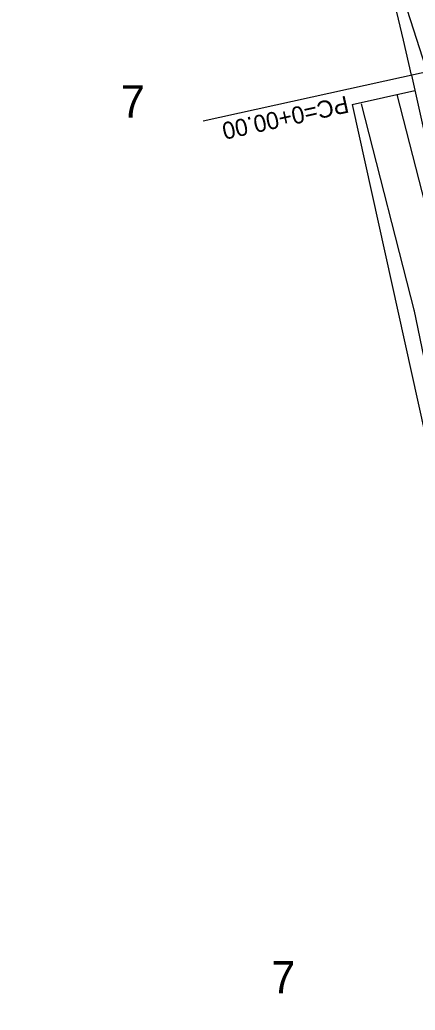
# Model space of a CAD drawing. Extents: x 2519952 to 2531965, y 848341 to 887632.
# Drawn here: x 2526862.6 to 2527001.1, y 858012 to 858359 of the extents above; entities that cross this region are included whole.
import ezdxf

# ---------------------------------------------------------------- set-up
doc = ezdxf.new("R2010")
doc.units = 0
for name, color, linetype in [('RD_EX_DV_Prop', 7, 'Continuous'), ('RD_EX_DV_TX_Prop', 7, 'Continuous'), ('RD_EX_RW', 7, 'Continuous'), ('RD_EX_VEG', 7, 'Continuous'), ('RD_HC_Cl', 7, 'Continuous'), ('RD_HC_Data', 7, 'Continuous'), ('RD_HC_Survey_txCode', 7, 'Continuous'), ('RD_PD_CstnLmt', 7, 'Continuous'), ('RD_PD_DR_ErosCtrl', 7, 'Continuous'), ('RD_PD_RW', 7, 'Continuous')]:
    doc.layers.add(name, color=color, linetype=linetype)

msp = doc.modelspace()

# ---------------------------------------------------------------- linework, layer by layer
at = {"layer": 'RD_EX_DV_Prop'}
msp.add_line((2526999.83, 858339.55), (2527049.4, 858114.45), dxfattribs=at)
msp.add_arc((2526103.87, 858142.26), 917.43, 12.4185, 62.13074, dxfattribs=at)
at = {"layer": 'RD_EX_RW'}
msp.add_line((2526999.83, 858339.55), (2527049.4, 858114.45), dxfattribs=at)
msp.add_arc((2526103.87, 858142.26), 917.43, 12.41849, 62.13076, dxfattribs=at)
at = {"layer": 'RD_EX_VEG'}
msp.add_lwpolyline([(2527078.93, 858011.98), (2527061.98, 858102.49), (2527020.74, 858292.87), (2526968.63, 858454.95)], dxfattribs=at)
at = {"layer": 'RD_HC_Cl'}
msp.add_arc((2526103.87, 858142.26), 954.93, 12.41849, 62.13076, dxfattribs=at)
at = {"layer": 'RD_HC_Data'}
msp.add_line((2527036.46, 858347.62), (2526926.8, 858323.47), dxfattribs=at)
at = {"layer": 'RD_PD_CstnLmt'}
msp.add_line((2527013.38, 858260.11), (2526994.81, 858332.81), dxfattribs=at)
at = {"layer": 'RD_PD_DR_ErosCtrl'}
for p, q in [((2526982.21, 858329.6), (2527000.78, 858256.89)), ((2527000.64, 858257.49), (2527020.73, 858159.52))]:
    msp.add_line(p, q, dxfattribs=at)
at = {"layer": 'RD_PD_RW'}
for q in [(2527001.02, 858334.18), (2527027.43, 858109.61)]:
    msp.add_line((2526979.04, 858329.34), q, dxfattribs=at)

# ---------------------------------------------------------------- texts
at = {"layer": 'RD_EX_DV_TX_Prop'}
for p in [(2526898, 858324.76), (2526950.69, 858017.88)]:
    msp.add_text('7', height=11.32, dxfattribs=at).set_placement(p)
at = {"layer": 'RD_HC_Survey_txCode'}
msp.add_text('PC=0+00.00', height=6, rotation=192.4185, dxfattribs=at).set_placement((2526977.01, 858332.48))

doc.saveas('drawing.dxf')
